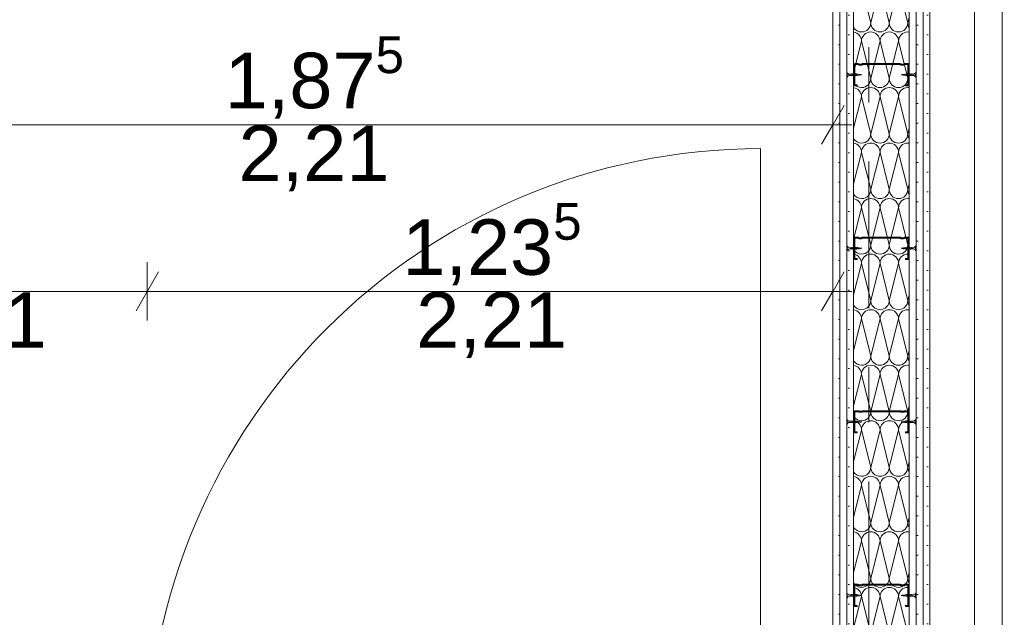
# Model space of a CAD drawing. Header units: metres. Extents: x -3.6 to 84.5, y -11 to 16.8.
# Tile 467 of 656: x 49.4 to 51.2, y 6.1 to 7.2. Entities that reach past the tile are written whole.
import ezdxf

# ---------------------------------------------------------------- set-up
doc = ezdxf.new("R2010")
doc.units = ezdxf.units.M
doc.header["$MEASUREMENT"] = 0
doc.linetypes.add('Strichlinie doppelt', pattern=[0.546806, 0.264583, -0.105833, 0.070556, -0.105833])
doc.linetypes.add('Wipeout_Contour', pattern=[1, 0, -1])
for name, color, linetype in [('152 - Bemaßung_ Beschriftung.Ausbau', 7, 'Continuous'), ('301 - Elemente.Linie', 7, 'Continuous'), ('302 - Elemente.Schraffur', 7, 'Continuous'), ('451 - Universal.Achsen Raster', 7, 'Continuous'), ('605 - Struktur.Wand Innen', 7, 'Continuous'), ('650 - Abdeckung.Fußboden Aufbau', 7, 'Continuous')]:
    doc.layers.add(name, color=color, linetype=linetype)
doc.styles.add('ERSTELLTER_STIL_2', font='txt')
doc.dimstyles.new('ERSTELLTER_STIL__3', dxfattribs={"dimtxt": 0.1, "dimasz": 0.0532, "dimexe": 0.18, "dimexo": 0.0625, "dimgap": 0, "dimtad": 1, "dimtih": 1, "dimtoh": 1, "dimzin": 0, "dimdsep": 46, "dimtxsty": 'ERSTELLTER_STIL_2', "dimblk": 'ARROWHEAD_2', "dimblk1": 'ARROWHEAD_2', "dimblk2": 'ARROWHEAD_2', "dimcen": 0.09, "dimse1": 1, "dimse2": 1, "dimclrd": 7, "dimclre": 7, "dimclrt": 7, "dimazin": 0, "dimtfac": 1, "dimtdec": 4, "dimtmove": 0, "dimatfit": 3, "dimfxl": 1, "dimtolj": 1, "dimtzin": 0, "dimarcsym": 0})
pattern_1 = [(45, (0, 0), (-0.01767767, 0.01767767), [0, -0.025])]

# ---------------------------------------------------------------- blocks, each defined once
blk = doc.blocks.new('*X19')
at = {"layer": '605 - Struktur.Wand Innen', "color": 7, "linetype": 'Continuous', "lineweight": 5}
for p, q in [((50.9333, 7.2167), (50.9167, 7.2833)), ((50.9333, 7.2167), (50.95, 7.2833)), ((50.9667, 7.2167), (50.95, 7.2833)), ((50.9667, 7.2167), (50.9833, 7.2833)), ((51, 7.2167), (50.9833, 7.2833)), ((51, 7.2167), (51.0025, 7.2266)), ((50.9025, 7.1266), (50.9167, 7.1833)), ((50.9333, 7.1167), (50.9167, 7.1833)), ((50.9333, 7.1167), (50.95, 7.1833)), ((50.9667, 7.1167), (50.95, 7.1833)), ((50.9667, 7.1167), (50.9833, 7.1833)), ((51, 7.1167), (50.9833, 7.1833)), ((51, 7.1167), (51.0025, 7.1266)), ((50.9025, 7.0266), (50.9167, 7.0833)), ((50.9333, 7.0167), (50.9167, 7.0833)), ((50.9333, 7.0167), (50.95, 7.0833)), ((50.9667, 7.0167), (50.95, 7.0833)), ((50.9667, 7.0167), (50.9833, 7.0833)), ((51, 7.0167), (50.9833, 7.0833)), ((51, 7.0167), (51.0025, 7.0266)), ((50.9025, 6.9266), (50.9167, 6.9833)), ((50.9333, 6.9167), (50.9167, 6.9833)), ((50.9333, 6.9167), (50.95, 6.9833)), ((50.9667, 6.9167), (50.95, 6.9833)), ((50.9667, 6.9167), (50.9833, 6.9833)), ((51, 6.9167), (50.9833, 6.9833)), ((51, 6.9167), (51.0025, 6.9266)), ((50.9025, 6.8266), (50.9167, 6.8833)), ((50.9333, 6.8167), (50.9167, 6.8833)), ((50.9333, 6.8167), (50.95, 6.8833)), ((50.9667, 6.8167), (50.95, 6.8833)), ((50.9667, 6.8167), (50.9833, 6.8833)), ((51, 6.8167), (50.9833, 6.8833)), ((51, 6.8167), (51.0025, 6.8266)), ((50.9025, 6.7266), (50.9167, 6.7833)), ((50.9333, 6.7167), (50.9167, 6.7833)), ((50.9333, 6.7167), (50.95, 6.7833)), ((50.9667, 6.7167), (50.95, 6.7833)), ((50.9667, 6.7167), (50.9833, 6.7833)), ((51, 6.7167), (50.9833, 6.7833)), ((51, 6.7167), (51.0025, 6.7266)), ((50.9025, 6.6266), (50.9167, 6.6833)), ((50.9333, 6.6167), (50.9167, 6.6833)), ((50.9333, 6.6167), (50.95, 6.6833)), ((50.9667, 6.6167), (50.95, 6.6833)), ((50.9667, 6.6167), (50.9833, 6.6833)), ((51, 6.6167), (50.9833, 6.6833)), ((51, 6.6167), (51.0025, 6.6266)), ((50.9025, 6.5266), (50.9167, 6.5833)), ((50.9333, 6.5167), (50.9167, 6.5833)), ((50.9333, 6.5167), (50.95, 6.5833)), ((50.9667, 6.5167), (50.95, 6.5833)), ((50.9667, 6.5167), (50.9833, 6.5833)), ((51, 6.5167), (50.9833, 6.5833)), ((51, 6.5167), (51.0025, 6.5266)), ((50.9025, 6.4266), (50.9167, 6.4833)), ((50.9333, 6.4167), (50.9167, 6.4833)), ((50.9333, 6.4167), (50.95, 6.4833)), ((50.9667, 6.4167), (50.95, 6.4833)), ((50.9667, 6.4167), (50.9833, 6.4833)), ((51, 6.4167), (50.9833, 6.4833)), ((51, 6.4167), (51.0025, 6.4266)), ((50.9025, 6.3266), (50.9167, 6.3833)), ((50.9333, 6.3167), (50.9167, 6.3833)), ((50.9333, 6.3167), (50.95, 6.3833)), ((50.9667, 6.3167), (50.95, 6.3833)), ((50.9667, 6.3167), (50.9833, 6.3833)), ((51, 6.3167), (50.9833, 6.3833)), ((51, 6.3167), (51.0025, 6.3266)), ((50.9025, 6.2266), (50.9167, 6.2833)), ((50.9333, 6.2167), (50.9167, 6.2833)), ((50.9333, 6.2167), (50.95, 6.2833)), ((50.9667, 6.2167), (50.95, 6.2833)), ((50.9667, 6.2167), (50.9833, 6.2833)), ((51, 6.2167), (50.9833, 6.2833)), ((51, 6.2167), (51.0025, 6.2266)), ((50.9025, 6.1266), (50.9167, 6.1833)), ((50.9333, 6.1167), (50.9167, 6.1833)), ((50.9333, 6.1167), (50.95, 6.1833)), ((50.9667, 6.1167), (50.95, 6.1833)), ((50.9667, 6.1167), (50.9833, 6.1833)), ((51, 6.1167), (50.9833, 6.1833))]:
    blk.add_line(p, q, dxfattribs=at)
for centre, start, end in [((50.9167, 7.2167), 211.7164, 270), ((50.9167, 7.2167), 270, 0), ((50.95, 7.2167), 180, 270), ((50.95, 7.2167), 270, 0), ((50.9833, 7.2167), 180, 270), ((50.9833, 7.2167), 270, 0), ((51.0167, 7.2167), 180, 211.7164), ((50.9, 7.1833), 0, 81.4113), ((50.9333, 7.1833), 90, 180), ((50.9333, 7.1833), 0, 90), ((50.9667, 7.1833), 90, 180), ((50.9667, 7.1833), 0, 90), ((51, 7.1833), 90, 180), ((51, 7.1833), 81.4113, 90), ((50.9167, 7.1167), 270, 0), ((50.95, 7.1167), 180, 270), ((50.95, 7.1167), 270, 0), ((50.9833, 7.1167), 180, 270), ((50.9833, 7.1167), 270, 0), ((51.0167, 7.1167), 180, 211.7164), ((50.9167, 7.1167), 211.7164, 270), ((50.9, 7.0833), 0, 81.4113), ((50.9333, 7.0833), 90, 180), ((50.9333, 7.0833), 0, 90), ((50.9667, 7.0833), 90, 180), ((50.9667, 7.0833), 0, 90), ((51, 7.0833), 90, 180), ((51, 7.0833), 81.4113, 90), ((50.9167, 7.0167), 211.7164, 270), ((50.9167, 7.0167), 270, 0), ((50.95, 7.0167), 180, 270), ((50.95, 7.0167), 270, 0), ((50.9833, 7.0167), 180, 270), ((50.9833, 7.0167), 270, 0), ((51.0167, 7.0167), 180, 211.7164), ((50.9, 6.9833), 0, 81.4113), ((50.9333, 6.9833), 90, 180), ((50.9333, 6.9833), 0, 90), ((50.9667, 6.9833), 90, 180), ((50.9667, 6.9833), 0, 90), ((51, 6.9833), 90, 180), ((51, 6.9833), 81.4113, 90), ((50.9167, 6.9167), 211.7164, 270), ((50.9, 6.8833), 0, 81.4113), ((50.9167, 6.9167), 270, 0), ((50.9333, 6.8833), 90, 180), ((50.95, 6.9167), 180, 270), ((50.9333, 6.8833), 0, 90), ((50.95, 6.9167), 270, 0), ((50.9667, 6.8833), 90, 180), ((50.9833, 6.9167), 180, 270), ((50.9667, 6.8833), 0, 90), ((50.9833, 6.9167), 270, 0), ((51, 6.8833), 90, 180), ((51.0167, 6.9167), 180, 211.7164), ((51, 6.8833), 81.4113, 90), ((50.9167, 6.8167), 270, 0), ((50.95, 6.8167), 180, 270), ((50.95, 6.8167), 270, 0), ((50.9833, 6.8167), 180, 270), ((50.9833, 6.8167), 270, 0), ((51.0167, 6.8167), 180, 211.7164), ((50.9167, 6.8167), 211.7164, 270), ((50.9, 6.7833), 0, 81.4113), ((50.9333, 6.7833), 90, 180), ((50.9333, 6.7833), 0, 90), ((50.9667, 6.7833), 90, 180), ((50.9667, 6.7833), 0, 90), ((51, 6.7833), 90, 180), ((51, 6.7833), 81.4113, 90), ((50.9167, 6.7167), 211.7164, 270), ((50.9167, 6.7167), 270, 0), ((50.95, 6.7167), 180, 270), ((50.95, 6.7167), 270, 0), ((50.9833, 6.7167), 180, 270), ((50.9833, 6.7167), 270, 0), ((51.0167, 6.7167), 180, 211.7164), ((50.9, 6.6833), 0, 81.4113), ((50.9333, 6.6833), 90, 180), ((50.9333, 6.6833), 0, 90), ((50.9667, 6.6833), 90, 180), ((50.9667, 6.6833), 0, 90), ((51, 6.6833), 90, 180), ((51, 6.6833), 81.4113, 90), ((50.9167, 6.6167), 270, 0), ((50.95, 6.6167), 180, 270), ((50.95, 6.6167), 270, 0), ((50.9833, 6.6167), 180, 270), ((50.9833, 6.6167), 270, 0), ((51.0167, 6.6167), 180, 211.7164), ((50.9167, 6.6167), 211.7164, 270), ((50.9, 6.5833), 0, 81.4113), ((50.9333, 6.5833), 90, 180), ((50.9333, 6.5833), 0, 90), ((50.9667, 6.5833), 90, 180), ((50.9667, 6.5833), 0, 90), ((51, 6.5833), 90, 180), ((51, 6.5833), 81.4113, 90), ((50.9167, 6.5167), 270, 0), ((50.95, 6.5167), 180, 270), ((50.95, 6.5167), 270, 0), ((50.9833, 6.5167), 180, 270), ((50.9833, 6.5167), 270, 0), ((51.0167, 6.5167), 180, 211.7164), ((50.9167, 6.5167), 211.7164, 270), ((50.9, 6.4833), 0, 81.4113), ((50.9333, 6.4833), 90, 180), ((50.9333, 6.4833), 0, 90), ((50.9667, 6.4833), 90, 180), ((50.9667, 6.4833), 0, 90), ((51, 6.4833), 90, 180), ((51, 6.4833), 81.4113, 90), ((50.9167, 6.4167), 211.7164, 270), ((50.9167, 6.4167), 270, 0), ((50.95, 6.4167), 180, 270), ((50.95, 6.4167), 270, 0), ((50.9833, 6.4167), 180, 270), ((50.9833, 6.4167), 270, 0), ((51.0167, 6.4167), 180, 211.7164), ((50.9, 6.3833), 0, 81.4113), ((50.9333, 6.3833), 90, 180), ((50.9333, 6.3833), 0, 90), ((50.9667, 6.3833), 90, 180), ((50.9667, 6.3833), 0, 90), ((51, 6.3833), 90, 180), ((51, 6.3833), 81.4113, 90), ((50.9167, 6.3167), 270, 0), ((50.95, 6.3167), 180, 270), ((50.95, 6.3167), 270, 0), ((50.9833, 6.3167), 180, 270), ((50.9833, 6.3167), 270, 0), ((51.0167, 6.3167), 180, 211.7164), ((50.9167, 6.3167), 211.7164, 270), ((50.9, 6.2833), 0, 81.4113), ((50.9333, 6.2833), 90, 180), ((50.9333, 6.2833), 0, 90), ((50.9667, 6.2833), 90, 180), ((50.9667, 6.2833), 0, 90), ((51, 6.2833), 90, 180), ((51, 6.2833), 81.4113, 90), ((50.9167, 6.2167), 211.7164, 270), ((50.9167, 6.2167), 270, 0), ((50.95, 6.2167), 180, 270), ((50.95, 6.2167), 270, 0), ((50.9833, 6.2167), 180, 270), ((50.9833, 6.2167), 270, 0), ((51.0167, 6.2167), 180, 211.7164), ((50.9, 6.1833), 0, 81.4113), ((50.9333, 6.1833), 90, 180), ((50.9333, 6.1833), 0, 90), ((50.9667, 6.1833), 90, 180), ((50.9667, 6.1833), 0, 90), ((51, 6.1833), 90, 180), ((51, 6.1833), 81.4113, 90)]:
    blk.add_arc(centre, 0.0167, start, end, dxfattribs=at)
blk = doc.blocks.new('*D597')
at = {"layer": '152 - Bemaßung_ Beschriftung.Ausbau', "color": 7, "linetype": 'Continuous', "lineweight": 5}
for p, q in [((48.99, 6.9804), (48.99, 7.0854)), ((50.865, 6.9804), (50.865, 7.0854)), ((49.0102, 7.0679), (48.9698, 6.9979)), ((50.8448, 6.9979), (50.8852, 7.0679)), ((48.99, 7.0329), (50.865, 7.0329)), ((50.865, 7.0329), (50.8992, 7.0329))]:
    blk.add_line(p, q, dxfattribs=at)
at = {"layer": '152 - Bemaßung_ Beschriftung.Ausbau', "color": 7, "lineweight": 5, "char_height": 0.1, "attachment_point": 7, "style": 'ERSTELLTER_STIL_2'}
for s, insert in [('\\A1;{\\pql;\\fArial|b0|i0|c0|p38;1,87\\fArial|b0|i0|c0|p38;\\A1{\\H.66x;\\S5^  ;}}', (49.7694, 7.0335)), ('\\A1;{\\pql;\\fArial|b0|i0|c0|p38;2,21}', (49.7945, 6.9129))]:
    blk.add_mtext(s, dxfattribs=dict(at, insert=insert))
blk = doc.blocks.new('ARROWHEAD_2')
at = {"color": 0, "linetype": 'Continuous', "lineweight": 0}
for p, q in [((-0.378, -0.655), (0.378, 0.655)), ((0, 0), (-1, 0))]:
    blk.add_line(p, q, dxfattribs=at)
blk = doc.blocks.new('*D664')
at = {"layer": '152 - Bemaßung_ Beschriftung.Ausbau', "color": 7, "linetype": 'Continuous', "lineweight": 5}
for p, q in [((48.99, 6.6804), (48.99, 6.7854)), ((49.63, 6.6804), (49.63, 6.7854)), ((49.0102, 6.7679), (48.9698, 6.6979)), ((49.6502, 6.7679), (49.6098, 6.6979)), ((48.99, 6.7329), (49.63, 6.7329))]:
    blk.add_line(p, q, dxfattribs=at)
at = {"layer": '152 - Bemaßung_ Beschriftung.Ausbau', "color": 7, "lineweight": 5, "char_height": 0.1, "attachment_point": 7, "style": 'ERSTELLTER_STIL_2'}
for s, insert in [('\\A1;{\\pql;\\fArial|b0|i0|c0|p38;64}', (49.2341, 6.7529)), ('\\A1;{\\pql;\\fArial|b0|i0|c0|p38;2,21}', (49.177, 6.6129))]:
    blk.add_mtext(s, dxfattribs=dict(at, insert=insert))
blk = doc.blocks.new('*D665')
at = {"layer": '152 - Bemaßung_ Beschriftung.Ausbau', "color": 7, "linetype": 'Continuous', "lineweight": 5}
for p, q in [((49.63, 6.6804), (49.63, 6.7854)), ((50.865, 6.6804), (50.865, 6.7854)), ((49.6502, 6.7679), (49.6098, 6.6979)), ((50.8448, 6.6979), (50.8852, 6.7679)), ((49.63, 6.7329), (50.865, 6.7329)), ((50.865, 6.7329), (50.8992, 6.7329))]:
    blk.add_line(p, q, dxfattribs=at)
at = {"layer": '152 - Bemaßung_ Beschriftung.Ausbau', "color": 7, "lineweight": 5, "char_height": 0.1, "attachment_point": 7, "style": 'ERSTELLTER_STIL_2'}
for s, insert in [('\\A1;{\\pql;\\fArial|b0|i0|c0|p38;1,23\\fArial|b0|i0|c0|p38;\\A1{\\H.66x;\\S5^  ;}}', (50.0894, 6.7335)), ('\\A1;{\\pql;\\fArial|b0|i0|c0|p38;2,21}', (50.1145, 6.6129))]:
    blk.add_mtext(s, dxfattribs=dict(at, insert=insert))

msp = doc.modelspace()

# ---------------------------------------------------------------- linework, layer by layer
at = {"layer": '605 - Struktur.Wand Innen', "color": 7, "linetype": 'Continuous', "lineweight": 13}
msp.add_line((50.735, 5.885), (50.735, 6.99), dxfattribs=at)
at = {"layer": '605 - Struktur.Wand Innen', "color": 7, "linetype": 'Continuous', "lineweight": 9}
msp.add_arc((50.735, 5.885), 1.105, 90, 180, dxfattribs=at)

# ---------------------------------------------------------------- dimensions: what is measured, and where the dimension line sits
at = {"layer": '152 - Bemaßung_ Beschriftung.Ausbau', "color": 7, "linetype": 'Continuous', "lineweight": 5}
dim = msp.add_linear_dim(base=(49.63, 6.7329), p1=(48.99, 5.76), p2=(49.63, 5.885), text='<MeasuredValue>^M2,21', dimstyle='ERSTELLTER_STIL__3', dxfattribs=at)
dim.commit()
dim.dimension.update_dxf_attribs({"geometry": '*D664', "text_midpoint": (49.7506, 6.6629), "dimtype": 160})

# ---------------------------------------------------------------- wipeouts: each hides what was drawn before it
at = {"color": 254, "linetype": 'Wipeout_Contour', "lineweight": 0, "ltscale": 412.985686}
msp.add_wipeout([(50.785, 5.8275), (50.785, 5.505), (51.17, 5.505), (51.17, 13.445), (51.12, 13.445), (51.12, 5.555), (50.835, 5.555), (50.835, 5.8275)], dxfattribs=at).dxf.layer = '302 - Elemente.Schraffur'

# ---------------------------------------------------------------- next in the draw order: linework, layer by layer
at = {"layer": '302 - Elemente.Schraffur', "color": 7, "linetype": 'Continuous', "lineweight": 18}
msp.add_lwpolyline([(50.785, 5.8275), (50.835, 5.8275), (50.835, 5.555), (51.12, 5.555), (51.12, 13.445), (51.17, 13.445), (51.17, 5.505), (50.785, 5.505)], close=True, dxfattribs=at)
at = {"layer": '650 - Abdeckung.Fußboden Aufbau', "color": 7, "linetype": 'Continuous', "lineweight": 13, "flags": 128}
for points in [[(54.37, 13.445), (51.09, 13.445), (51.09, 12.99), (50.99, 12.99), (50.99, 8.51), (51.09, 8.51), (51.09, 8.09), (51.04, 8.09), (51.04, 5.5675), (50.865, 5.5675), (50.865, 5.925)], [(54.37, 13.445), (51.09, 13.445), (51.09, 12.99), (50.99, 12.99), (50.99, 8.51), (51.09, 8.51), (51.09, 8.09), (51.04, 8.09), (51.04, 5.5675), (50.865, 5.5675), (50.865, 5.925)], [(54.37, 13.445), (51.09, 13.445), (51.09, 12.99), (50.99, 12.99), (50.99, 8.51), (51.09, 8.51), (51.09, 8.09), (51.04, 8.09), (51.04, 5.5675), (50.865, 5.5675), (50.865, 5.925)], [(50.865, 5.925), (50.865, 8.09), (50.77, 8.09), (50.77, 8.51), (50.83, 8.51), (50.83, 8.585), (49.03, 8.585), (49.03, 8.725), (47.41, 8.725), (47.41, 8.51), (47.49, 8.51), (47.49, 8.09), (47.17, 8.09), (47.17, 8.105), (45.97, 8.105), (45.97, 8.24)]]:
    msp.add_lwpolyline(points, dxfattribs=at)

# ---------------------------------------------------------------- next in the draw order: wipeouts: each hides what was drawn before it
at = {"color": 254, "linetype": 'Wipeout_Contour', "lineweight": 0, "ltscale": 205.381078}
msp.add_wipeout([(50.865, 8.0855), (50.865, 5.605), (50.8775, 5.605), (50.8775, 8.0855)], dxfattribs=at).dxf.layer = '605 - Struktur.Wand Innen'

# ---------------------------------------------------------------- next in the draw order: hatches: boundary and pattern name
at = {"layer": '605 - Struktur.Wand Innen', "linetype": 'Continuous', "lineweight": 5}
h = msp.add_hatch(dxfattribs=at)
h.set_pattern_fill('Gips_0001', style=0, pattern_type=2)
h.set_pattern_definition(pattern_1)
h.paths.add_polyline_path([(50.865, 8.0855), (50.865, 5.605), (50.8775, 5.605), (50.8775, 8.0855)])

# ---------------------------------------------------------------- next in the draw order: linework, layer by layer
at = {"layer": '605 - Struktur.Wand Innen', "color": 7, "linetype": 'Continuous', "lineweight": 13}
msp.add_lwpolyline([(50.865, 8.0855), (50.865, 5.605)], dxfattribs=at)

# ---------------------------------------------------------------- next in the draw order: wipeouts: each hides what was drawn before it
at = {"color": 254, "linetype": 'Wipeout_Contour', "lineweight": 0, "ltscale": 205.430619}
msp.add_wipeout([(50.8775, 8.0855), (50.8775, 5.605), (50.89, 5.605), (50.89, 8.0855)], dxfattribs=at).dxf.layer = '605 - Struktur.Wand Innen'

# ---------------------------------------------------------------- next in the draw order: hatches: boundary and pattern name
at = {"layer": '605 - Struktur.Wand Innen', "linetype": 'Continuous', "lineweight": 5}
h = msp.add_hatch(dxfattribs=at)
h.set_pattern_fill('Gips_0001', style=0, pattern_type=2)
h.set_pattern_definition(pattern_1)
h.paths.add_polyline_path([(50.8775, 8.0855), (50.8775, 5.605), (50.89, 5.605), (50.89, 8.0855)])

# ---------------------------------------------------------------- next in the draw order: linework, layer by layer
at = {"layer": '605 - Struktur.Wand Innen', "color": 7, "linetype": 'Continuous', "lineweight": 9}
msp.add_line((50.8775, 8.0855), (50.8775, 5.605), dxfattribs=at)

# ---------------------------------------------------------------- next in the draw order: wipeouts: each hides what was drawn before it
at = {"color": 254, "linetype": 'Wipeout_Contour', "lineweight": 0, "ltscale": 205.48016}
msp.add_wipeout([(50.89, 8.0855), (50.89, 5.605), (50.9025, 5.605), (50.9025, 8.0855)], dxfattribs=at).dxf.layer = '605 - Struktur.Wand Innen'

# ---------------------------------------------------------------- next in the draw order: hatches: boundary and pattern name
at = {"layer": '605 - Struktur.Wand Innen', "linetype": 'Continuous', "lineweight": 5}
h = msp.add_hatch(dxfattribs=at)
h.set_pattern_fill('Gips_0001', style=0, pattern_type=2)
h.set_pattern_definition(pattern_1)
h.paths.add_polyline_path([(50.89, 8.0855), (50.89, 5.605), (50.9025, 5.605), (50.9025, 8.0855)])

# ---------------------------------------------------------------- next in the draw order: linework, layer by layer
at = {"layer": '301 - Elemente.Linie', "color": 7, "linetype": 'Continuous', "lineweight": 9}
for p, q in [((50.891, 7.1188), (50.891, 7.1273)), ((50.891, 6.8063), (50.891, 6.8148)), ((50.891, 6.4938), (50.891, 6.5023)), ((50.891, 6.1813), (50.891, 6.1898))]:
    msp.add_line(p, q, dxfattribs=at)
at = {"layer": '605 - Struktur.Wand Innen', "color": 7, "linetype": 'Continuous', "lineweight": 9}
msp.add_line((50.89, 8.0855), (50.89, 5.605), dxfattribs=at)

# ---------------------------------------------------------------- next in the draw order: wipeouts: each hides what was drawn before it
at = {"color": 254, "linetype": 'Wipeout_Contour', "lineweight": 0, "ltscale": 205.702874}
msp.add_wipeout([(50.9025, 8.0855), (50.9025, 5.605), (51.0025, 5.605), (51.0025, 8.0855)], dxfattribs=at).dxf.layer = '605 - Struktur.Wand Innen'

# ---------------------------------------------------------------- next in the draw order: hatches: boundary and pattern name
at = {"layer": '301 - Elemente.Linie', "linetype": 'Continuous', "lineweight": 0, "true_color": 0xbfbfbf}
for points in [[(50.89, 7.1273), (50.89, 7.1188), (50.891, 7.1188, -0.304191), (50.8955, 7.1219), (50.9081, 7.1219), (50.9172, 7.123), (50.9081, 7.1241), (50.8955, 7.1241, -0.304192), (50.891, 7.1273)], [(50.89, 6.8148), (50.89, 6.8063), (50.891, 6.8063, -0.304191), (50.8955, 6.8094), (50.9081, 6.8094), (50.9172, 6.8105), (50.9081, 6.8116), (50.8955, 6.8116, -0.304192), (50.891, 6.8148)], [(50.89, 6.5023), (50.89, 6.4938), (50.891, 6.4938, -0.304191), (50.8955, 6.4969), (50.9081, 6.4969), (50.9172, 6.498), (50.9081, 6.4991), (50.8955, 6.4991, -0.304192), (50.891, 6.5023)], [(50.89, 6.1898), (50.89, 6.1813), (50.891, 6.1813, -0.304191), (50.8955, 6.1844), (50.9081, 6.1844), (50.9172, 6.1855), (50.9081, 6.1866), (50.8955, 6.1866, -0.304192), (50.891, 6.1898)]]:
    msp.add_hatch(color=9, dxfattribs=at).paths.add_polyline_path(points)

# ---------------------------------------------------------------- next in the draw order: linework, layer by layer
at = {"layer": '301 - Elemente.Linie', "color": 7, "linetype": 'Continuous', "lineweight": 9}
for p, q in [((50.9, 7.121), (50.899, 7.125)), ((50.9026, 7.121), (50.9016, 7.125)), ((50.9052, 7.121), (50.9042, 7.125)), ((50.9078, 7.121), (50.9068, 7.125)), ((50.9102, 7.1214), (50.9094, 7.1248)), ((50.9124, 7.1217), (50.9119, 7.1243)), ((50.9146, 7.1221), (50.9144, 7.1238)), ((50.9903, 7.1221), (50.9906, 7.1238)), ((50.9926, 7.1217), (50.9931, 7.1243)), ((50.9, 6.8085), (50.899, 6.8125)), ((50.9026, 6.8085), (50.9016, 6.8125)), ((50.9052, 6.8085), (50.9042, 6.8125)), ((50.9078, 6.8085), (50.9068, 6.8125)), ((50.9102, 6.8089), (50.9094, 6.8123)), ((50.9124, 6.8092), (50.9119, 6.8118)), ((50.9146, 6.8096), (50.9144, 6.8113)), ((50.9903, 6.8096), (50.9906, 6.8113)), ((50.9926, 6.8092), (50.9931, 6.8118)), ((50.9, 6.496), (50.899, 6.5)), ((50.9026, 6.496), (50.9016, 6.5)), ((50.9052, 6.496), (50.9042, 6.5)), ((50.9078, 6.496), (50.9068, 6.5)), ((50.9102, 6.4964), (50.9094, 6.4998)), ((50.9124, 6.4967), (50.9119, 6.4993)), ((50.9146, 6.4971), (50.9144, 6.4988)), ((50.9903, 6.4971), (50.9906, 6.4988)), ((50.9926, 6.4967), (50.9931, 6.4993)), ((50.9, 6.1835), (50.899, 6.1875)), ((50.9026, 6.1835), (50.9016, 6.1875)), ((50.9052, 6.1835), (50.9042, 6.1875)), ((50.9078, 6.1835), (50.9068, 6.1875)), ((50.9102, 6.1839), (50.9094, 6.1873)), ((50.9124, 6.1842), (50.9119, 6.1868)), ((50.9146, 6.1846), (50.9144, 6.1863)), ((50.9903, 6.1846), (50.9906, 6.1863)), ((50.9926, 6.1842), (50.9931, 6.1868))]:
    msp.add_line(p, q, dxfattribs=at)
for points in [[(50.9081, 7.1241), (50.8955, 7.1241, -0.304192), (50.891, 7.1273), (50.89, 7.1273), (50.89, 7.1188), (50.891, 7.1188, -0.304191), (50.8955, 7.1219), (50.9081, 7.1219), (50.9172, 7.123)], [(50.9081, 6.8116), (50.8955, 6.8116, -0.304192), (50.891, 6.8148), (50.89, 6.8148), (50.89, 6.8063), (50.891, 6.8063, -0.304191), (50.8955, 6.8094), (50.9081, 6.8094), (50.9172, 6.8105)], [(50.9081, 6.4991), (50.8955, 6.4991, -0.304192), (50.891, 6.5023), (50.89, 6.5023), (50.89, 6.4938), (50.891, 6.4938, -0.304191), (50.8955, 6.4969), (50.9081, 6.4969), (50.9172, 6.498)], [(50.9081, 6.1866), (50.8955, 6.1866, -0.304192), (50.891, 6.1898), (50.89, 6.1898), (50.89, 6.1813), (50.891, 6.1813, -0.304191), (50.8955, 6.1844), (50.9081, 6.1844), (50.9172, 6.1855)]]:
    msp.add_lwpolyline(points, format="xyb", close=True, dxfattribs=at)
at = {"layer": '451 - Universal.Achsen Raster', "color": 160, "linetype": 'Strichlinie doppelt', "lineweight": 9, "true_color": 0x3232ff}
msp.add_line((50.93, -10.585), (50.93, 16.355), dxfattribs=at)
at = {"layer": '605 - Struktur.Wand Innen', "color": 7, "linetype": 'Continuous', "lineweight": 13}
msp.add_line((50.9025, 8.0855), (50.9025, 5.605), dxfattribs=at)

# ---------------------------------------------------------------- next in the draw order: block references
at = {"layer": '605 - Struktur.Wand Innen', "color": 7, "linetype": 'Continuous', "lineweight": 5}
msp.add_blockref('*X19', (0, 0), dxfattribs=at)

# ---------------------------------------------------------------- next in the draw order: dimensions: what is measured, and where the dimension line sits
at = {"layer": '152 - Bemaßung_ Beschriftung.Ausbau', "color": 7, "linetype": 'Continuous', "lineweight": 5}
dim = msp.add_linear_dim(base=(50.8649883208, 7.0328843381), p1=(48.9899883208, 5.75999997), p2=(50.8649883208, 5.75999997), dimstyle='ERSTELLTER_STIL__3', dxfattribs=at)
dim.commit()
dim.dimension.update_dxf_attribs({"geometry": '*D597', "text_midpoint": (50.0343588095, 7.1028843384), "dimtype": 160})
dim = msp.add_linear_dim(base=(50.865, 6.7329), p1=(49.63, 5.885), p2=(50.865, 5.76), text='<MeasuredValue>^M2,21', dimstyle='ERSTELLTER_STIL__3', dxfattribs=at)
dim.commit()
dim.dimension.update_dxf_attribs({"geometry": '*D665', "text_midpoint": (50.6631, 6.6629), "dimtype": 160})

# ---------------------------------------------------------------- next in the draw order: wipeouts: each hides what was drawn before it
at = {"color": 254, "linetype": 'Wipeout_Contour', "lineweight": 0, "ltscale": 205.926036}
msp.add_wipeout([(51.0025, 8.0855), (51.0025, 5.605), (51.015, 5.605), (51.015, 8.0855)], dxfattribs=at).dxf.layer = '605 - Struktur.Wand Innen'

# ---------------------------------------------------------------- next in the draw order: hatches: boundary and pattern name
at = {"layer": '301 - Elemente.Linie', "linetype": 'Continuous', "lineweight": 0, "true_color": 0x000000}
for points in [[(50.9959, 7.1048), (50.9959, 7.103), (50.9999, 7.103, 0.414214), (51.0019, 7.105), (51.0019, 7.1211, 0.267949), (51.0009, 7.1228, -0.57735), (51.0009, 7.1232, 0.267949), (51.0019, 7.1249), (51.0019, 7.141, 0.414214), (50.9999, 7.143), (50.9944, 7.143, 0.250492), (50.9927, 7.1421, -0.250492), (50.9925, 7.142), (50.9883, 7.142, -0.250492), (50.9881, 7.1421, 0.250492), (50.9864, 7.143), (50.9186, 7.143, 0.250492), (50.9169, 7.1421, -0.250492), (50.9167, 7.142), (50.9125, 7.142, -0.250492), (50.9123, 7.1421, 0.250492), (50.9106, 7.143), (50.9051, 7.143, 0.414214), (50.9031, 7.141), (50.9031, 7.1249, 0.267949), (50.9041, 7.1232, -0.57735), (50.9041, 7.1228, 0.267949), (50.9031, 7.1211), (50.9031, 7.105, 0.414214), (50.9051, 7.103), (50.9091, 7.103), (50.9091, 7.1048), (50.9051, 7.1048, -0.414214), (50.9048, 7.105), (50.9048, 7.1211, -0.267949), (50.905, 7.1213, 0.57735), (50.905, 7.1247, -0.267949), (50.9048, 7.1249), (50.9048, 7.141, -0.414214), (50.9051, 7.1413), (50.9106, 7.1413, -0.250492), (50.9108, 7.1411, 0.250492), (50.9125, 7.1403), (50.9167, 7.1403, 0.250492), (50.9184, 7.1411, -0.250492), (50.9186, 7.1413), (50.9864, 7.1413, -0.250492), (50.9866, 7.1411, 0.250492), (50.9883, 7.1403), (50.9925, 7.1403, 0.250492), (50.9942, 7.1411, -0.250492), (50.9944, 7.1413), (50.9999, 7.1413, -0.414214), (51.0001, 7.141), (51.0001, 7.1249, -0.267949), (51, 7.1247, 0.57735), (51, 7.1213, -0.267949), (51.0001, 7.1211), (51.0001, 7.105, -0.414214), (50.9999, 7.1048)], [(50.9959, 6.7923), (50.9959, 6.7905), (50.9999, 6.7905, 0.414214), (51.0019, 6.7925), (51.0019, 6.8086, 0.267949), (51.0009, 6.8103, -0.57735), (51.0009, 6.8107, 0.267949), (51.0019, 6.8124), (51.0019, 6.8285, 0.414214), (50.9999, 6.8305), (50.9944, 6.8305, 0.250492), (50.9927, 6.8296, -0.250492), (50.9925, 6.8295), (50.9883, 6.8295, -0.250492), (50.9881, 6.8296, 0.250492), (50.9864, 6.8305), (50.9186, 6.8305, 0.250492), (50.9169, 6.8296, -0.250492), (50.9167, 6.8295), (50.9125, 6.8295, -0.250492), (50.9123, 6.8296, 0.250492), (50.9106, 6.8305), (50.9051, 6.8305, 0.414214), (50.9031, 6.8285), (50.9031, 6.8124, 0.267949), (50.9041, 6.8107, -0.57735), (50.9041, 6.8103, 0.267949), (50.9031, 6.8086), (50.9031, 6.7925, 0.414214), (50.9051, 6.7905), (50.9091, 6.7905), (50.9091, 6.7923), (50.9051, 6.7923, -0.414214), (50.9048, 6.7925), (50.9048, 6.8086, -0.267949), (50.905, 6.8088, 0.57735), (50.905, 6.8122, -0.267949), (50.9048, 6.8124), (50.9048, 6.8285, -0.414214), (50.9051, 6.8288), (50.9106, 6.8288, -0.250492), (50.9108, 6.8286, 0.250492), (50.9125, 6.8278), (50.9167, 6.8278, 0.250492), (50.9184, 6.8286, -0.250492), (50.9186, 6.8288), (50.9864, 6.8288, -0.250492), (50.9866, 6.8286, 0.250492), (50.9883, 6.8278), (50.9925, 6.8278, 0.250492), (50.9942, 6.8286, -0.250492), (50.9944, 6.8288), (50.9999, 6.8288, -0.414214), (51.0001, 6.8285), (51.0001, 6.8124, -0.267949), (51, 6.8122, 0.57735), (51, 6.8088, -0.267949), (51.0001, 6.8086), (51.0001, 6.7925, -0.414214), (50.9999, 6.7923)], [(50.9959, 6.4798), (50.9959, 6.478), (50.9999, 6.478, 0.414214), (51.0019, 6.48), (51.0019, 6.4961, 0.267949), (51.0009, 6.4978, -0.57735), (51.0009, 6.4982, 0.267949), (51.0019, 6.4999), (51.0019, 6.516, 0.414214), (50.9999, 6.518), (50.9944, 6.518, 0.250492), (50.9927, 6.5171, -0.250492), (50.9925, 6.517), (50.9883, 6.517, -0.250492), (50.9881, 6.5171, 0.250492), (50.9864, 6.518), (50.9186, 6.518, 0.250492), (50.9169, 6.5171, -0.250492), (50.9167, 6.517), (50.9125, 6.517, -0.250492), (50.9123, 6.5171, 0.250492), (50.9106, 6.518), (50.9051, 6.518, 0.414214), (50.9031, 6.516), (50.9031, 6.4999, 0.267949), (50.9041, 6.4982, -0.57735), (50.9041, 6.4978, 0.267949), (50.9031, 6.4961), (50.9031, 6.48, 0.414214), (50.9051, 6.478), (50.9091, 6.478), (50.9091, 6.4798), (50.9051, 6.4798, -0.414214), (50.9048, 6.48), (50.9048, 6.4961, -0.267949), (50.905, 6.4963, 0.57735), (50.905, 6.4997, -0.267949), (50.9048, 6.4999), (50.9048, 6.516, -0.414214), (50.9051, 6.5163), (50.9106, 6.5163, -0.250492), (50.9108, 6.5161, 0.250492), (50.9125, 6.5153), (50.9167, 6.5153, 0.250492), (50.9184, 6.5161, -0.250492), (50.9186, 6.5163), (50.9864, 6.5163, -0.250492), (50.9866, 6.5161, 0.250492), (50.9883, 6.5153), (50.9925, 6.5153, 0.250492), (50.9942, 6.5161, -0.250492), (50.9944, 6.5163), (50.9999, 6.5163, -0.414214), (51.0001, 6.516), (51.0001, 6.4999, -0.267949), (51, 6.4997, 0.57735), (51, 6.4963, -0.267949), (51.0001, 6.4961), (51.0001, 6.48, -0.414214), (50.9999, 6.4798)], [(50.9959, 6.1673), (50.9959, 6.1655), (50.9999, 6.1655, 0.414214), (51.0019, 6.1675), (51.0019, 6.1836, 0.267949), (51.0009, 6.1853, -0.57735), (51.0009, 6.1857, 0.267949), (51.0019, 6.1874), (51.0019, 6.2035, 0.414214), (50.9999, 6.2055), (50.9944, 6.2055, 0.250492), (50.9927, 6.2046, -0.250492), (50.9925, 6.2045), (50.9883, 6.2045, -0.250492), (50.9881, 6.2046, 0.250492), (50.9864, 6.2055), (50.9186, 6.2055, 0.250492), (50.9169, 6.2046, -0.250492), (50.9167, 6.2045), (50.9125, 6.2045, -0.250492), (50.9123, 6.2046, 0.250492), (50.9106, 6.2055), (50.9051, 6.2055, 0.414214), (50.9031, 6.2035), (50.9031, 6.1874, 0.267949), (50.9041, 6.1857, -0.57735), (50.9041, 6.1853, 0.267949), (50.9031, 6.1836), (50.9031, 6.1675, 0.414214), (50.9051, 6.1655), (50.9091, 6.1655), (50.9091, 6.1673), (50.9051, 6.1673, -0.414214), (50.9048, 6.1675), (50.9048, 6.1836, -0.267949), (50.905, 6.1838, 0.57735), (50.905, 6.1872, -0.267949), (50.9048, 6.1874), (50.9048, 6.2035, -0.414214), (50.9051, 6.2038), (50.9106, 6.2038, -0.250492), (50.9108, 6.2036, 0.250492), (50.9125, 6.2028), (50.9167, 6.2028, 0.250492), (50.9184, 6.2036, -0.250492), (50.9186, 6.2038), (50.9864, 6.2038, -0.250492), (50.9866, 6.2036, 0.250492), (50.9883, 6.2028), (50.9925, 6.2028, 0.250492), (50.9942, 6.2036, -0.250492), (50.9944, 6.2038), (50.9999, 6.2038, -0.414214), (51.0001, 6.2035), (51.0001, 6.1874, -0.267949), (51, 6.1872, 0.57735), (51, 6.1838, -0.267949), (51.0001, 6.1836), (51.0001, 6.1675, -0.414214), (50.9999, 6.1673)]]:
    msp.add_hatch(color=18, dxfattribs=at).paths.add_polyline_path(points)
at = {"layer": '605 - Struktur.Wand Innen', "linetype": 'Continuous', "lineweight": 5}
h = msp.add_hatch(dxfattribs=at)
h.set_pattern_fill('Gips_0001', style=0, pattern_type=2)
h.set_pattern_definition(pattern_1)
h.paths.add_polyline_path([(51.0025, 8.0855), (51.0025, 5.605), (51.015, 5.605), (51.015, 8.0855)])

# ---------------------------------------------------------------- next in the draw order: linework, layer by layer
at = {"layer": '301 - Elemente.Linie', "color": 7, "linetype": 'Continuous', "lineweight": 9}
for p, q in [((50.9948, 7.1214), (50.9956, 7.1248)), ((50.9972, 7.121), (50.9982, 7.125)), ((50.9998, 7.121), (51.0008, 7.125)), ((51.0024, 7.121), (51.0034, 7.125)), ((51.005, 7.121), (51.006, 7.125)), ((50.9948, 6.8089), (50.9956, 6.8123)), ((50.9972, 6.8085), (50.9982, 6.8125)), ((50.9998, 6.8085), (51.0008, 6.8125)), ((51.0024, 6.8085), (51.0034, 6.8125)), ((51.005, 6.8085), (51.006, 6.8125)), ((50.9948, 6.4964), (50.9956, 6.4998)), ((50.9972, 6.496), (50.9982, 6.5)), ((50.9998, 6.496), (51.0008, 6.5)), ((51.0024, 6.496), (51.0034, 6.5)), ((51.005, 6.496), (51.006, 6.5)), ((50.9948, 6.1839), (50.9956, 6.1873)), ((50.9972, 6.1835), (50.9982, 6.1875)), ((50.9998, 6.1835), (51.0008, 6.1875)), ((51.0024, 6.1835), (51.0034, 6.1875)), ((51.005, 6.1835), (51.006, 6.1875))]:
    msp.add_line(p, q, dxfattribs=at)
for points in [[(50.9959, 7.1048), (50.9959, 7.103), (50.9999, 7.103, 0.414214), (51.0019, 7.105), (51.0019, 7.1211, 0.267949), (51.0009, 7.1228, -0.57735), (51.0009, 7.1232, 0.267949), (51.0019, 7.1249), (51.0019, 7.141, 0.414214), (50.9999, 7.143), (50.9944, 7.143, 0.250492), (50.9927, 7.1421, -0.250492), (50.9925, 7.142), (50.9883, 7.142, -0.250492), (50.9881, 7.1421, 0.250492), (50.9864, 7.143), (50.9186, 7.143, 0.250492), (50.9169, 7.1421, -0.250492), (50.9167, 7.142), (50.9125, 7.142, -0.250492), (50.9123, 7.1421, 0.250492), (50.9106, 7.143), (50.9051, 7.143, 0.414214), (50.9031, 7.141), (50.9031, 7.1249, 0.267949), (50.9041, 7.1232, -0.57735), (50.9041, 7.1228, 0.267949), (50.9031, 7.1211), (50.9031, 7.105, 0.414214), (50.9051, 7.103), (50.9091, 7.103), (50.9091, 7.1048), (50.9051, 7.1048, -0.414214), (50.9048, 7.105), (50.9048, 7.1211, -0.267949), (50.905, 7.1213, 0.57735), (50.905, 7.1247, -0.267949), (50.9048, 7.1249), (50.9048, 7.141, -0.414214), (50.9051, 7.1413), (50.9106, 7.1413, -0.250492), (50.9108, 7.1411, 0.250492), (50.9125, 7.1403), (50.9167, 7.1403, 0.250492), (50.9184, 7.1411, -0.250492), (50.9186, 7.1413), (50.9864, 7.1413, -0.250492), (50.9866, 7.1411, 0.250492), (50.9883, 7.1403), (50.9925, 7.1403, 0.250492), (50.9942, 7.1411, -0.250492), (50.9944, 7.1413), (50.9999, 7.1413, -0.414214), (51.0001, 7.141), (51.0001, 7.1249, -0.267949), (51, 7.1247, 0.57735), (51, 7.1213, -0.267949), (51.0001, 7.1211), (51.0001, 7.105, -0.414214), (50.9999, 7.1048)], [(50.9959, 6.7923), (50.9959, 6.7905), (50.9999, 6.7905, 0.414214), (51.0019, 6.7925), (51.0019, 6.8086, 0.267949), (51.0009, 6.8103, -0.57735), (51.0009, 6.8107, 0.267949), (51.0019, 6.8124), (51.0019, 6.8285, 0.414214), (50.9999, 6.8305), (50.9944, 6.8305, 0.250492), (50.9927, 6.8296, -0.250492), (50.9925, 6.8295), (50.9883, 6.8295, -0.250492), (50.9881, 6.8296, 0.250492), (50.9864, 6.8305), (50.9186, 6.8305, 0.250492), (50.9169, 6.8296, -0.250492), (50.9167, 6.8295), (50.9125, 6.8295, -0.250492), (50.9123, 6.8296, 0.250492), (50.9106, 6.8305), (50.9051, 6.8305, 0.414214), (50.9031, 6.8285), (50.9031, 6.8124, 0.267949), (50.9041, 6.8107, -0.57735), (50.9041, 6.8103, 0.267949), (50.9031, 6.8086), (50.9031, 6.7925, 0.414214), (50.9051, 6.7905), (50.9091, 6.7905), (50.9091, 6.7923), (50.9051, 6.7923, -0.414214), (50.9048, 6.7925), (50.9048, 6.8086, -0.267949), (50.905, 6.8088, 0.57735), (50.905, 6.8122, -0.267949), (50.9048, 6.8124), (50.9048, 6.8285, -0.414214), (50.9051, 6.8288), (50.9106, 6.8288, -0.250492), (50.9108, 6.8286, 0.250492), (50.9125, 6.8278), (50.9167, 6.8278, 0.250492), (50.9184, 6.8286, -0.250492), (50.9186, 6.8288), (50.9864, 6.8288, -0.250492), (50.9866, 6.8286, 0.250492), (50.9883, 6.8278), (50.9925, 6.8278, 0.250492), (50.9942, 6.8286, -0.250492), (50.9944, 6.8288), (50.9999, 6.8288, -0.414214), (51.0001, 6.8285), (51.0001, 6.8124, -0.267949), (51, 6.8122, 0.57735), (51, 6.8088, -0.267949), (51.0001, 6.8086), (51.0001, 6.7925, -0.414214), (50.9999, 6.7923)], [(50.9959, 6.4798), (50.9959, 6.478), (50.9999, 6.478, 0.414214), (51.0019, 6.48), (51.0019, 6.4961, 0.267949), (51.0009, 6.4978, -0.57735), (51.0009, 6.4982, 0.267949), (51.0019, 6.4999), (51.0019, 6.516, 0.414214), (50.9999, 6.518), (50.9944, 6.518, 0.250492), (50.9927, 6.5171, -0.250492), (50.9925, 6.517), (50.9883, 6.517, -0.250492), (50.9881, 6.5171, 0.250492), (50.9864, 6.518), (50.9186, 6.518, 0.250492), (50.9169, 6.5171, -0.250492), (50.9167, 6.517), (50.9125, 6.517, -0.250492), (50.9123, 6.5171, 0.250492), (50.9106, 6.518), (50.9051, 6.518, 0.414214), (50.9031, 6.516), (50.9031, 6.4999, 0.267949), (50.9041, 6.4982, -0.57735), (50.9041, 6.4978, 0.267949), (50.9031, 6.4961), (50.9031, 6.48, 0.414214), (50.9051, 6.478), (50.9091, 6.478), (50.9091, 6.4798), (50.9051, 6.4798, -0.414214), (50.9048, 6.48), (50.9048, 6.4961, -0.267949), (50.905, 6.4963, 0.57735), (50.905, 6.4997, -0.267949), (50.9048, 6.4999), (50.9048, 6.516, -0.414214), (50.9051, 6.5163), (50.9106, 6.5163, -0.250492), (50.9108, 6.5161, 0.250492), (50.9125, 6.5153), (50.9167, 6.5153, 0.250492), (50.9184, 6.5161, -0.250492), (50.9186, 6.5163), (50.9864, 6.5163, -0.250492), (50.9866, 6.5161, 0.250492), (50.9883, 6.5153), (50.9925, 6.5153, 0.250492), (50.9942, 6.5161, -0.250492), (50.9944, 6.5163), (50.9999, 6.5163, -0.414214), (51.0001, 6.516), (51.0001, 6.4999, -0.267949), (51, 6.4997, 0.57735), (51, 6.4963, -0.267949), (51.0001, 6.4961), (51.0001, 6.48, -0.414214), (50.9999, 6.4798)], [(50.9959, 6.1673), (50.9959, 6.1655), (50.9999, 6.1655, 0.414214), (51.0019, 6.1675), (51.0019, 6.1836, 0.267949), (51.0009, 6.1853, -0.57735), (51.0009, 6.1857, 0.267949), (51.0019, 6.1874), (51.0019, 6.2035, 0.414214), (50.9999, 6.2055), (50.9944, 6.2055, 0.250492), (50.9927, 6.2046, -0.250492), (50.9925, 6.2045), (50.9883, 6.2045, -0.250492), (50.9881, 6.2046, 0.250492), (50.9864, 6.2055), (50.9186, 6.2055, 0.250492), (50.9169, 6.2046, -0.250492), (50.9167, 6.2045), (50.9125, 6.2045, -0.250492), (50.9123, 6.2046, 0.250492), (50.9106, 6.2055), (50.9051, 6.2055, 0.414214), (50.9031, 6.2035), (50.9031, 6.1874, 0.267949), (50.9041, 6.1857, -0.57735), (50.9041, 6.1853, 0.267949), (50.9031, 6.1836), (50.9031, 6.1675, 0.414214), (50.9051, 6.1655), (50.9091, 6.1655), (50.9091, 6.1673), (50.9051, 6.1673, -0.414214), (50.9048, 6.1675), (50.9048, 6.1836, -0.267949), (50.905, 6.1838, 0.57735), (50.905, 6.1872, -0.267949), (50.9048, 6.1874), (50.9048, 6.2035, -0.414214), (50.9051, 6.2038), (50.9106, 6.2038, -0.250492), (50.9108, 6.2036, 0.250492), (50.9125, 6.2028), (50.9167, 6.2028, 0.250492), (50.9184, 6.2036, -0.250492), (50.9186, 6.2038), (50.9864, 6.2038, -0.250492), (50.9866, 6.2036, 0.250492), (50.9883, 6.2028), (50.9925, 6.2028, 0.250492), (50.9942, 6.2036, -0.250492), (50.9944, 6.2038), (50.9999, 6.2038, -0.414214), (51.0001, 6.2035), (51.0001, 6.1874, -0.267949), (51, 6.1872, 0.57735), (51, 6.1838, -0.267949), (51.0001, 6.1836), (51.0001, 6.1675, -0.414214), (50.9999, 6.1673)]]:
    msp.add_lwpolyline(points, format="xyb", close=True, dxfattribs=at)
at = {"layer": '605 - Struktur.Wand Innen', "color": 7, "linetype": 'Continuous', "lineweight": 13}
msp.add_line((51.0025, 8.0855), (51.0025, 5.605), dxfattribs=at)

# ---------------------------------------------------------------- next in the draw order: wipeouts: each hides what was drawn before it
at = {"color": 254, "linetype": 'Wipeout_Contour', "lineweight": 0, "ltscale": 205.975579}
msp.add_wipeout([(51.015, 8.0855), (51.015, 5.605), (51.0275, 5.605), (51.0275, 8.0855)], dxfattribs=at).dxf.layer = '605 - Struktur.Wand Innen'

# ---------------------------------------------------------------- next in the draw order: hatches: boundary and pattern name
at = {"layer": '301 - Elemente.Linie', "linetype": 'Continuous', "lineweight": 0, "true_color": 0xbfbfbf}
for points in [[(50.9878, 7.123), (50.9969, 7.1219), (51.0095, 7.1219, -0.304191), (51.014, 7.1188), (51.015, 7.1188), (51.015, 7.1273), (51.014, 7.1273, -0.304192), (51.0095, 7.1241), (50.9969, 7.1241)], [(50.9878, 6.8105), (50.9969, 6.8094), (51.0095, 6.8094, -0.304191), (51.014, 6.8063), (51.015, 6.8063), (51.015, 6.8148), (51.014, 6.8148, -0.304192), (51.0095, 6.8116), (50.9969, 6.8116)], [(50.9878, 6.498), (50.9969, 6.4969), (51.0095, 6.4969, -0.304191), (51.014, 6.4938), (51.015, 6.4938), (51.015, 6.5023), (51.014, 6.5023, -0.304192), (51.0095, 6.4991), (50.9969, 6.4991)], [(50.9878, 6.1855), (50.9969, 6.1844), (51.0095, 6.1844, -0.304191), (51.014, 6.1813), (51.015, 6.1813), (51.015, 6.1898), (51.014, 6.1898, -0.304192), (51.0095, 6.1866), (50.9969, 6.1866)]]:
    msp.add_hatch(color=9, dxfattribs=at).paths.add_polyline_path(points)
at = {"layer": '605 - Struktur.Wand Innen', "linetype": 'Continuous', "lineweight": 5}
h = msp.add_hatch(dxfattribs=at)
h.set_pattern_fill('Gips_0001', style=0, pattern_type=2)
h.set_pattern_definition(pattern_1)
h.paths.add_polyline_path([(51.015, 8.0855), (51.015, 5.605), (51.0275, 5.605), (51.0275, 8.0855)])

# ---------------------------------------------------------------- next in the draw order: linework, layer by layer
at = {"layer": '301 - Elemente.Linie', "color": 7, "linetype": 'Continuous', "lineweight": 9}
for p, q in [((51.014, 7.1188), (51.014, 7.1273)), ((51.014, 6.8063), (51.014, 6.8148)), ((51.014, 6.4938), (51.014, 6.5023)), ((51.014, 6.1813), (51.014, 6.1898))]:
    msp.add_line(p, q, dxfattribs=at)
for points in [[(50.9969, 7.1241), (51.0095, 7.1241, 0.304192), (51.014, 7.1273), (51.015, 7.1273), (51.015, 7.1188), (51.014, 7.1188, 0.304191), (51.0095, 7.1219), (50.9969, 7.1219), (50.9878, 7.123)], [(50.9969, 6.8116), (51.0095, 6.8116, 0.304192), (51.014, 6.8148), (51.015, 6.8148), (51.015, 6.8063), (51.014, 6.8063, 0.304191), (51.0095, 6.8094), (50.9969, 6.8094), (50.9878, 6.8105)], [(50.9969, 6.4991), (51.0095, 6.4991, 0.304192), (51.014, 6.5023), (51.015, 6.5023), (51.015, 6.4938), (51.014, 6.4938, 0.304191), (51.0095, 6.4969), (50.9969, 6.4969), (50.9878, 6.498)], [(50.9969, 6.1866), (51.0095, 6.1866, 0.304192), (51.014, 6.1898), (51.015, 6.1898), (51.015, 6.1813), (51.014, 6.1813, 0.304191), (51.0095, 6.1844), (50.9969, 6.1844), (50.9878, 6.1855)]]:
    msp.add_lwpolyline(points, format="xyb", close=True, dxfattribs=at)
at = {"layer": '605 - Struktur.Wand Innen', "color": 7, "linetype": 'Continuous', "lineweight": 9}
msp.add_line((51.015, 8.0855), (51.015, 5.605), dxfattribs=at)

# ---------------------------------------------------------------- next in the draw order: wipeouts: each hides what was drawn before it
at = {"color": 254, "linetype": 'Wipeout_Contour', "lineweight": 0, "ltscale": 206.025122}
msp.add_wipeout([(51.0275, 8.0855), (51.0275, 5.605), (51.04, 5.605), (51.04, 8.0855)], dxfattribs=at).dxf.layer = '605 - Struktur.Wand Innen'

# ---------------------------------------------------------------- next in the draw order: hatches: boundary and pattern name
at = {"layer": '605 - Struktur.Wand Innen', "linetype": 'Continuous', "lineweight": 5}
h = msp.add_hatch(dxfattribs=at)
h.set_pattern_fill('Gips_0001', style=0, pattern_type=2)
h.set_pattern_definition(pattern_1)
h.paths.add_polyline_path([(51.0275, 8.0855), (51.0275, 5.605), (51.04, 5.605), (51.04, 8.0855)])

# ---------------------------------------------------------------- next in the draw order: linework, layer by layer
at = {"layer": '605 - Struktur.Wand Innen', "color": 7, "linetype": 'Continuous', "lineweight": 9}
msp.add_line((51.0275, 8.0855), (51.0275, 5.605), dxfattribs=at)
at = {"layer": '605 - Struktur.Wand Innen', "color": 7, "linetype": 'Continuous', "lineweight": 13}
msp.add_lwpolyline([(51.04, 5.605), (51.04, 8.0855)], dxfattribs=at)

doc.saveas('drawing.dxf')
